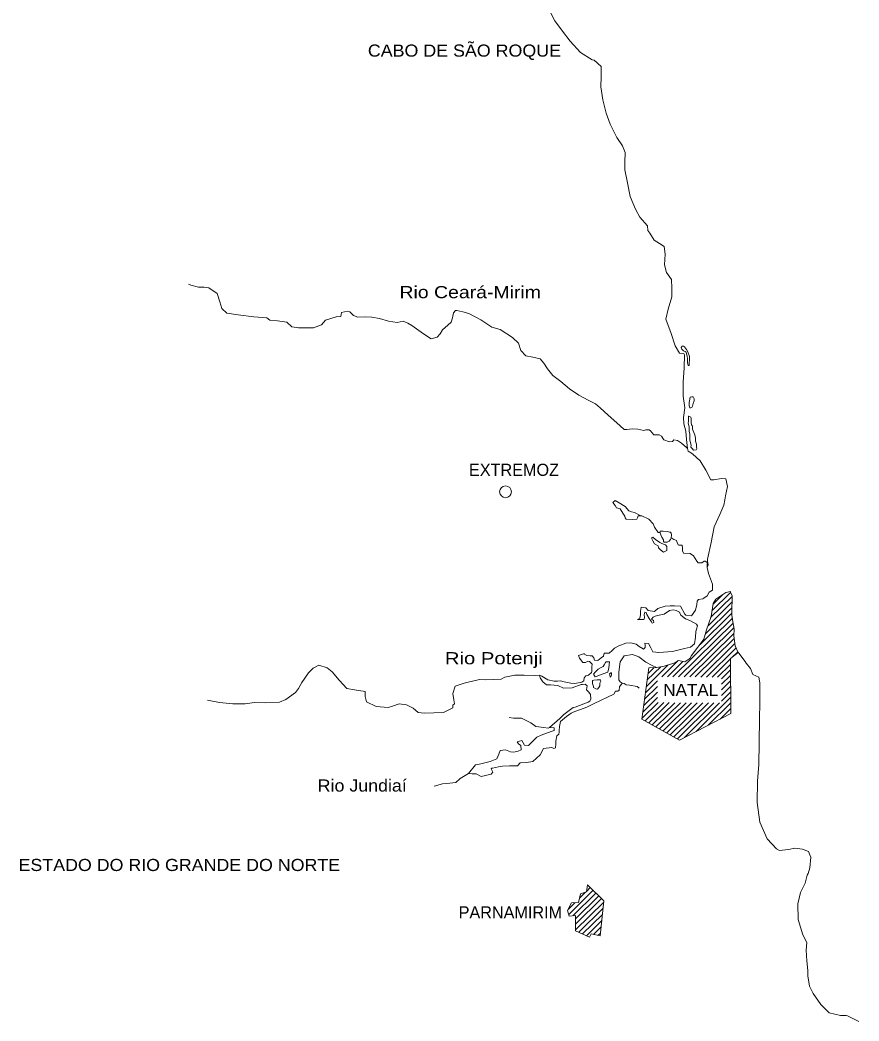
# Model space of a CAD drawing. Extents: x 47169 to 972804, y 7447977 to 9608469.
# Drawn here: x 881611 to 928782, y 9338655 to 9394921 of the extents above; entities that cross this region are included whole.
import ezdxf

# ---------------------------------------------------------------- set-up
doc = ezdxf.new("R2010")
doc.units = 0
doc.header["$LTSCALE"] = 270
doc.layers.add('1', color=7, linetype='Continuous', lineweight=13)
doc.layers.add('2', color=7, linetype='Continuous', lineweight=13)
doc.layers.add('3', color=7, linetype='Continuous')

msp = doc.modelspace()

# ---------------------------------------------------------------- linework, layer by layer
at = {"layer": '1'}
for p, q in [((920515.2, 9361716.3), (921563, 9362748.5)), ((920293.2, 9360874.7), (921657.1, 9362218.3)), ((920439.4, 9361330.2), (921650.3, 9362523)), ((920578.8, 9362090.3), (921119.4, 9362621.8)), ((920152.7, 9360424.7), (921631.6, 9361881.7)), ((918322.9, 9357999.9), (921664.2, 9361291)), ((919749.6, 9359717.3), (921637.3, 9361577)), ((918636.6, 9357997.8), (921701.2, 9361017.1)), ((918950.6, 9357995.7), (921743.8, 9360747.6)), ((919264.6, 9357993.6), (921751.8, 9360444)), ((919578.6, 9357991.5), (921767.6, 9360148.1)), ((919892.6, 9357989.4), (921800.1, 9359868.7)), ((920205.8, 9357987.3), (921869.5, 9359626.7)), ((921649.6, 9359098.6), (921967.9, 9359412.2)), ((917695.7, 9358004.1), (918621.3, 9358916.1)), ((918009.7, 9358002), (918886.2, 9358865.6)), ((920519.7, 9357985.2), (921560.2, 9359010.5)), ((916830.8, 9357463.4), (918058.2, 9358672.8)), ((916879.8, 9357823.1), (917638.2, 9358570.3)), ((916929.9, 9358183.9), (917271.7, 9358520.7)), ((920834.3, 9357983.1), (921561.4, 9358699.2)), ((921058.5, 9357893.4), (921561.6, 9358389)), ((916780.7, 9357102.6), (917459.1, 9357771)), ((921054.3, 9357266.4), (921564.1, 9357768.6)), ((921056.4, 9357579.9), (921562.8, 9358078.8)), ((916680.5, 9356382.1), (917455, 9357144.9)), ((916730.6, 9356741.8), (917457, 9357457.5)), ((921050.1, 9356639.6), (921565.4, 9357147)), ((921052.2, 9356953.8), (921564.2, 9357458.4)), ((916580.3, 9355660.4), (917486.6, 9356553.4)), ((916630.4, 9356021.2), (917452.9, 9356831.6)), ((916756.9, 9355523), (917800.6, 9356551.3)), ((916959.2, 9355410.8), (918114.6, 9356549.2)), ((919633.2, 9354933.2), (921565.6, 9356836.8)), ((917161.5, 9355298.7), (918428.6, 9356547.1)), ((917363.7, 9355186.6), (918742.2, 9356545)), ((917566, 9355074.4), (919056.1, 9356542.9)), ((917767.2, 9354962.3), (919369.9, 9356540.8)), ((917969.5, 9354850.2), (919683.4, 9356538.7)), ((918171.8, 9354738), (919997.4, 9356536.6)), ((918374.1, 9354625.9), (920311.4, 9356534.5)), ((918576.4, 9354513.8), (920624.6, 9356532.4)), ((918964.1, 9354585.4), (920939.1, 9356530.2)), ((920302.4, 9355281), (921566.8, 9356526.6)), ((920971.6, 9355628.8), (921568, 9356216.4)), ((912462.9, 9344648.6), (913835.3, 9346000.9)), ((913069.2, 9345557.4), (913408.6, 9345891.9)), ((913473.4, 9345955.7), (913675.5, 9346154.8)), ((912431.5, 9344929.1), (912811.2, 9345303.2)), ((912693.1, 9344564), (913994, 9345845.8)), ((912840.6, 9344399.1), (914152.7, 9345691.9)), ((912845.2, 9344092.2), (914311.4, 9345536.8)), ((912849.8, 9343785.3), (914428.8, 9345341.1)), ((913027.5, 9343648.9), (914391, 9344992.4)), ((913242, 9343548.9), (914353.1, 9344643.7)), ((913457.7, 9343450), (914315.3, 9344295)), ((913849.7, 9343524.9), (914277.4, 9343946.3)), ((914111.1, 9343471), (914239.6, 9343597.6))]:
    msp.add_line(p, q, dxfattribs=at)
for points in [[(914278.6, 9392316.1), (913891.1, 9392658.6), (913779.1, 9392677), (913120.1, 9393095.4), (912536.8, 9393729.3), (912105.2, 9394298.1), (911681.4, 9394882.3), (911438.8, 9395335.8), (911220, 9395668.3), (911112.1, 9395999.1), (911106.4, 9396152), (911151.8, 9396489.6)], [(917112.2, 9361250.3), (917222.6, 9361159.9), (917253, 9361063.3), (917157.3, 9361024), (917117.9, 9361097.4), (916992.5, 9361275.5), (916859.8, 9361511.2), (916821.8, 9361623.4), (916749.7, 9361632.7), (916699.8, 9361480.2), (916713.4, 9361343.8), (916696.1, 9361239.8), (916663.8, 9361232.2), (916575, 9361216.2), (916335.3, 9361220), (916464.6, 9361306.7), (916491.3, 9361483.8), (916493.7, 9361684.3), (916537.5, 9361925.5), (916801.2, 9361881.6), (916927.9, 9361734.6), (917287, 9361674.6), (917473.4, 9361840.6), (917891.5, 9361964.2), (918172.4, 9361992.2), (918413.2, 9361997.3), (918749.3, 9361977.3), (918998.2, 9361531.4), (919053.3, 9361466.8), (919372.7, 9361438.1), (919586.7, 9361749.1), (919670.9, 9362062), (919674.4, 9362254.8), (919763.7, 9362341.7), (920004.8, 9362386.6), (920060.5, 9362418.4), (920246.7, 9362544.6), (920362.3, 9362752.1), (920548.5, 9362878.2), (920545.1, 9363208.4), (920322.8, 9363814.8), (920239.5, 9364145.5), (920270.4, 9364619.5), (920468.5, 9365542.1), (920642, 9366432.8), (920949.5, 9367128.7), (921181.6, 9367647.9), (921233.5, 9367945.6), (921277.2, 9368177.9), (921397.2, 9368707.8), (921292.4, 9369135), (921060.5, 9369145.4), (920618.4, 9369079.7), (920458.5, 9369065.2), (920170.3, 9369624.3), (919849.7, 9370150.5), (919414.9, 9370526.7), (919177.3, 9370682.2), (919139.4, 9370827.6), (919075.1, 9371343.2), (919050.4, 9371818.6), (918927.6, 9372213.8), (918908.8, 9372568.4), (918982.4, 9373129.6), (918903.4, 9373782.7), (918899.6, 9374554.9), (918943.7, 9375374.4), (918962.9, 9376098.8), (918931.2, 9376178.8), (918699.3, 9376198), (918441.2, 9376611.8), (918220.4, 9377306.7), (917919.2, 9378106.3), (918048.3, 9378676), (918259.1, 9379357.1), (918265.6, 9379839), (918241, 9380329.9), (917950.5, 9380719.5), (917853.4, 9381163.2), (917886, 9381750.2), (917821.2, 9382193.7), (917574.7, 9382357.1), (917272.9, 9382554), (917014.5, 9382935.6), (916904.6, 9383098.1), (916892.9, 9383355.1), (916459.7, 9383835.4), (916209.5, 9384288.9), (915924.3, 9385000.9), (915767.2, 9385775.1), (915618.6, 9386500.6), (915616.8, 9386927.1), (915640.3, 9387481.9), (915478.3, 9387845.2), (915172.7, 9388315.7), (914798.9, 9389068.1), (914559.7, 9389691), (914371.3, 9390441.1), (914269.3, 9391174), (914278.5, 9391753.3), (914278.6, 9392316.1)], [(919139.4, 9370827.6), (919092, 9370884.4), (918799.6, 9371130.1), (918585.3, 9371293.2), (918362.5, 9371327.9), (918296.3, 9371224.2), (918136.4, 9371202), (917817.5, 9371319.2), (917684.5, 9371521.7), (917549.6, 9371595.7), (917405.4, 9371605.5), (917244.5, 9371607.7), (917063.9, 9371819.3), (916976.7, 9371893), (916792.4, 9371887.6), (916687.8, 9371840.6), (916353.2, 9371924.8), (916040.3, 9371936.8), (915872.7, 9371931.2), (915736, 9371901.1), (915575, 9371894.4), (915551.9, 9371927.8), (915172.4, 9372270.3), (914682.5, 9372711.1), (914224.6, 9373118.4), (913971.9, 9373347.1), (913558.1, 9373544.7), (913026.2, 9373841.7), (912502.4, 9374186.2), (912265.1, 9374390.5), (912012.3, 9374610.3), (911560.5, 9374930.1), (911262.2, 9375311.9), (911066.7, 9375635.5), (910854.1, 9375879.5), (910438.4, 9375965.2), (910047.1, 9376035.2), (909771.7, 9376351.6), (909642.2, 9376755.6), (909294.6, 9377073.5), (908611.6, 9377524.3), (908141.9, 9377659.1), (907515.2, 9378061.8), (906847.1, 9378416), (906512.6, 9378524.5), (906169, 9378585.3), (906104.6, 9378585.7), (905975.1, 9378466.9), (905931.1, 9378178.1), (905855.3, 9377945.9), (905660, 9377763.3), (905368.7, 9377501.5), (905228.6, 9377286.3), (905074.2, 9377086.8), (904728.6, 9377002.6), (904299.7, 9377273.3), (903642.4, 9377755.9), (903412.4, 9377888.1), (903156.7, 9377987.1), (902820, 9377919.5), (902324.4, 9377997.8), (901813.8, 9378149.4), (901390.3, 9378226.3), (901046.3, 9378230.6), (900605.7, 9378212.3), (900366.6, 9378311.2), (900161.5, 9378523), (900018.5, 9378557.1), (899688.5, 9378481.6), (899644.9, 9378255.9), (899380.7, 9378227.6), (898793.7, 9378058.4), (898565.6, 9377787.4), (898106.3, 9377624.1), (897673.5, 9377613.4), (897274, 9377618.1), (896890.5, 9377679.1), (896613.6, 9377940), (896094.7, 9378010.8), (895654.4, 9378056.6), (895479.9, 9378187.3), (894760, 9378237.1), (893872.9, 9378344.4), (893234.4, 9378449.1), (892957.4, 9378701), (892843.3, 9379088.3), (892705.1, 9379548.7), (892229.9, 9379860.6), (891973.7, 9379895.4), (891645.3, 9379899.6), (891223.3, 9380025.1), (891087.1, 9380066.9)], [(917585.9, 9366118.4), (917482.8, 9366119), (917278.2, 9366411.8), (917201.9, 9366606.1), (916957.2, 9366865.8), (916575.5, 9367047.8), (916511.2, 9367057.1), (916367, 9367059.1), (916325.1, 9366930.9), (916300.3, 9366866.8), (916068.2, 9366845.1), (915692.2, 9366866.4), (915629.4, 9366939.9), (915614.4, 9367028.6), (915504.6, 9367206.6), (915356.3, 9367441.3), (915157, 9367500.2), (915079.1, 9367638.1), (914937, 9367800.7), (915066.4, 9367911.8), (915297.6, 9367788.4), (915637.9, 9367566.8), (915835.1, 9367339.6), (915994.4, 9367273.2), (916169.5, 9367238.8), (916511.2, 9367057.1)], [(920239.5, 9364145.5), (920297.1, 9364289.1), (920275.7, 9364410), (920140.8, 9364492.9), (920084.3, 9364501), (919955, 9364414.4), (919730.9, 9364417), (919660.5, 9364507.2), (919472.6, 9364798.7), (919298.1, 9364929.4), (918914.4, 9364958.6), (918852, 9365088.6), (918854, 9365224.8), (918832.9, 9365394.5), (918648.7, 9365396.8), (918616.7, 9365413.6), (918554.2, 9365542.6), (918516.2, 9365663.6), (918421, 9365697.4), (918365.6, 9365714.4), (918261.8, 9365796), (918230.8, 9365796.2), (918181.4, 9365716.7), (918115.4, 9365628.5), (917994, 9365566.2), (917834.2, 9365568.3), (917794.5, 9365600.7), (917795.8, 9365632.9), (917788.5, 9365697.2), (917694.1, 9365859.5), (917640.6, 9365988.4), (917602.4, 9366086.1), (917585.9, 9366118.4), (917611.9, 9366182.5), (917779.5, 9366188), (918011.3, 9366176.5), (918123.2, 9366135.9), (918187.5, 9366134.3), (918218.2, 9366069.9), (918248.7, 9365981.1), (918230.8, 9365796.2)], [(923215.5, 9357655.5), (923155.6, 9357978.3), (922813.7, 9358128), (922675.1, 9358475.7), (922439.7, 9358776.4), (922384.7, 9358856.5), (922024, 9359336.5), (921984.3, 9359376.6), (921813.7, 9359748.9), (921749.7, 9360296.6), (921755.6, 9360675.5), (921690.6, 9361085.8), (921639.9, 9361472.8), (921630.7, 9361914.9), (921659.5, 9362244.9), (921648.4, 9362575.1), (921562.9, 9362736.3), (921564.5, 9362800.6), (921291.1, 9362740.4), (920740.4, 9362361.8), (920584.5, 9362122.4), (920462.1, 9361399.8), (920217.3, 9360639.2), (920057.3, 9360109.6), (919714.9, 9359672.1), (919363.3, 9359202.5), (919272.3, 9359025.8), (918981.5, 9358845), (918630.2, 9358921.5), (918364, 9358764.9), (917824.8, 9358602.3), (917391.6, 9358527.6), (917152.6, 9358635.6), (916803.2, 9358825.1), (916399.1, 9359128), (916040.5, 9359261.1), (915575, 9359171.1), (915354.3, 9358843.6), (915281.7, 9358265.8), (915276.4, 9357975.6), (915274.3, 9357831.6), (915361.2, 9357718), (915464, 9357651.9), (915316.1, 9357429.1), (915298.2, 9357252), (915232.4, 9357188.2), (915089.2, 9357190.2), (914998.3, 9357030.2), (913893.1, 9356498), (913482.3, 9356285.8), (912709.3, 9356006.2), (912603.6, 9355951.5), (912337.2, 9355761.7), (912004.7, 9355484.7), (911936.3, 9355203.8), (911924.9, 9354986.7), (911915.3, 9354882.6), (911898, 9354786.4), (911792, 9354682.9), (911731.1, 9354378.7), (911729, 9354225.8), (911717.6, 9354008.8), (911629.8, 9353977.2), (911510.3, 9354035.7), (911052.8, 9353968.9), (910863, 9353609), (910448.9, 9353237.3), (910095.8, 9353193.1), (909727.3, 9353165.6), (909588.6, 9352990.4), (909124.9, 9352996.8), (908747.6, 9352969.3), (908515.5, 9352939.8), (908170, 9352863.5), (908137.8, 9352864.8), (908105.5, 9352832.8), (908198.5, 9352646.2), (908101.3, 9352534.9), (907530.1, 9352390.2), (907252.7, 9352538.2), (907036.4, 9352540.8), (906820.3, 9352575.4), (907228.2, 9353044.6), (907524.8, 9353105.8), (908047.1, 9353235.3), (908417.5, 9353383.6), (908525.8, 9353655.4), (908609.2, 9353855.3), (908914.5, 9353892.1), (909192.3, 9353791.7), (909351.8, 9353757.4), (909617.4, 9353818.8), (909794.3, 9353905.2), (909766, 9354146.8), (909640.1, 9354236.3), (909560.9, 9354349.8), (909818.8, 9354426.7), (909966.8, 9354159.9), (910206.3, 9354140.6), (910662.1, 9354617.3), (910903.6, 9354726.5)], [(910903.6, 9354726.5), (911467.3, 9354921), (911644.2, 9354990.8), (911646.3, 9355135.9), (911414.5, 9355146.3), (911382.3, 9355146.5), (911959.2, 9355654.5), (912194.8, 9355884.4), (912713.3, 9356272.1), (912825.5, 9356294.6), (913558.5, 9356566.7), (913655.4, 9356629.2), (913697.3, 9356766.3), (913684.5, 9357006.8), (913598.9, 9357144.7), (913456.6, 9357275.2), (913508, 9357492.1), (913381, 9357582.6), (913236.6, 9357568.1), (913164.5, 9357560.8), (912649.7, 9357390.2), (912176.8, 9357364.6), (911842.8, 9357514.1), (911443.5, 9357543.3), (911219.5, 9357553.6), (911013.1, 9357717.8), (910864.8, 9357944.8), (910819.2, 9358097.9), (910946.4, 9358031.8), (911286.7, 9357826.8), (911646.8, 9357749.1), (911838.8, 9357754.5), (912007.5, 9357768.9), (912214.7, 9357726.6), (912573.6, 9357641.1), (912813.2, 9357629.6), (913206.5, 9357705.6), (913320.1, 9357775.8), (913331.2, 9357945.2), (913420.8, 9358064.2), (913565.2, 9358094.3), (913743.7, 9358237.2), (913753, 9358309.1), (913756.9, 9358558.3), (913774.6, 9358718.8), (913632.4, 9358866), (913544.9, 9358883.2), (913400.2, 9358812.1), (913255.9, 9358814.2), (913066.6, 9359042.5), (913021, 9359195.7), (913295.7, 9359296.9), (913343.4, 9359295.5), (913374.2, 9359255.4), (913478.1, 9359197.1), (913662.2, 9359179.3), (913782.1, 9359185.2), (913876.8, 9359071.6), (913914.7, 9358942.8), (914089.9, 9358916.2), (914292.8, 9359066.6), (914422.1, 9359153.3), (914456.5, 9359330.3), (914728.3, 9359326.3), (914906.9, 9359476.9), (915037.6, 9359620), (915271.5, 9359745.9), (915666.3, 9359892.8), (915962.7, 9359905.3), (916249.6, 9359829.2), (916431.8, 9359698.3), (916638.4, 9359567.3), (916670.5, 9359550.5), (916752.1, 9359646.3), (916754, 9359774.8), (916739.2, 9359888), (916946.7, 9359876.6), (917071.5, 9359625.4), (917188.7, 9359398.6), (917532.5, 9359370.9), (918294.1, 9359424.5), (918976.5, 9359601.7), (919306.5, 9359669.3), (919525.3, 9359859.5), (919595.4, 9360229), (919607.5, 9360542.5), (919649.5, 9360686.2), (919708.5, 9360870.8), (919654.7, 9360967.6), (919265.4, 9361157.4), (919026.4, 9361257.6), (918773.7, 9361469.8), (918687.1, 9361632.1), (918504.7, 9361730.8), (918337.3, 9361765.1), (918120.8, 9361735.5), (917820.8, 9361522.6), (917547.5, 9361461.3), (917315.2, 9361408.5), (917201.6, 9361345), (917112.2, 9361250.3)], [(921984.3, 9359376.6), (921560.3, 9359023.8), (921568.4, 9355939.4), (918698, 9354446.5), (916575.6, 9355623.9), (916974.2, 9358501.6), (917391.6, 9358527.6)], [(910819.2, 9358097.9), (910530.6, 9358077.7), (909953.7, 9358084.8), (909433.4, 9358091.5), (908863.6, 9357986.6), (908662, 9357868.3), (907773.2, 9357839.8), (907452.5, 9357843), (906737, 9357675.9), (906584.7, 9357637), (906077.8, 9357475.2), (905952, 9357058.5), (906010.7, 9356703.6), (906047, 9356486.3), (905941, 9356399.4), (905939, 9356254.3), (905414.8, 9356004.1), (904326.2, 9355953.5), (904005.8, 9355989.9), (903721.2, 9356234.3), (903339.7, 9356431.8), (902932.9, 9356477.6), (902562.7, 9356353.7), (902304.7, 9356268.9), (901641.7, 9356325.2), (901085.5, 9356598), (901025.2, 9356887.5), (901021.5, 9357177.7), (900414.2, 9357273.5), (899992, 9357343.8), (899557.8, 9357807.3), (899157.1, 9358287.3), (898887.8, 9358507.2), (898409.5, 9358658.6), (898086.8, 9358493.4), (897835.5, 9358223.7), (897459.3, 9357688.8), (897269.7, 9357353.3), (897106.3, 9357122.9), (896548, 9356719.9), (896193.2, 9356571.5), (895432, 9356533.1), (894799.8, 9356548.2), (894262.5, 9356482.9), (893582.6, 9356491.6), (892830.9, 9356565), (892160.7, 9356694.4)], [(915464, 9357651.9), (915583.7, 9357634.5), (915695.2, 9357552.9), (915878.1, 9357526.2), (916310.4, 9357455.8), (916420.7, 9357366.4)], [(928781.6, 9338630.3), (928138.2, 9338945.1), (928066.2, 9338953.4), (927946.4, 9338963.1), (927745.6, 9338957.8), (927107.7, 9339111.9), (926627.3, 9339583.9), (926196.8, 9340201.8), (925994.4, 9340614.3), (925907.4, 9341186.6), (925904.1, 9341500.2), (925856.8, 9342040.1), (925809.8, 9342627.6), (925840.6, 9343061.7), (925622.8, 9343498.6), (925355.9, 9344363.6), (925337.6, 9345247.8), (925491.8, 9345881.6), (925748.4, 9346409.4), (925866.9, 9346858.4), (925925.2, 9346945.6), (926026.1, 9347258.4), (926066.9, 9347868.6), (926013.4, 9347998.6), (925951.5, 9348184.1), (925601.8, 9348317.2), (925170.6, 9348371.1), (924825, 9348296), (924319.8, 9348238.5), (924145.1, 9348328.3), (923625.3, 9348899.1), (923199, 9349821.6), (923063.4, 9350932.7), (923082.7, 9352139.1), (923152.3, 9353071.4), (923163.9, 9354294.5), (923184.3, 9355661.5), (923197.8, 9356513.4), (923208, 9357205.8), (923215.5, 9357655.5)], [(911382.3, 9355146.5), (911310, 9355115.9), (911070.5, 9355143), (910615, 9355204.7), (910330.1, 9355418.2), (909805.9, 9355674.2), (909357.8, 9355679.3), (909109.5, 9355723)], [(906820.3, 9352575.4), (906360.1, 9352276), (906115.8, 9352053.8), (905771.7, 9352026.2), (905363.2, 9351991.2), (904896.4, 9351852.5)]]:
    msp.add_lwpolyline(points, dxfattribs=at)
for points in [[(919120.9, 9376000.3), (919060.3, 9376242.2), (919005.2, 9376291.3), (918910, 9376331.8), (918830.6, 9376413.2), (918792.4, 9376510.9), (918841.7, 9376582.6), (918906.1, 9376582.2), (918969.1, 9376540.8), (919086.9, 9376393.8), (919157.1, 9376272.6), (919257.4, 9375998.3), (919246.3, 9375828.8), (919234.9, 9375604), (919234.3, 9375507.7), (919169.8, 9375492.6), (919147.5, 9375653.3), (919143.6, 9375894.9)], [(919226.3, 9373432.7), (919252.3, 9373504.5), (919262, 9373633), (919294.8, 9373729.2), (919391.5, 9373736.3), (919455.8, 9373734.8), (919518.4, 9373630.2), (919516.5, 9373509.5), (919450.1, 9373373.6), (919423.6, 9373213.2), (919391, 9373149.1), (919326.4, 9373125.2), (919262, 9373119), (919239.4, 9373231)], [(919333, 9370906.1), (919350.4, 9371025.6), (919274.6, 9371300.9), (919276.8, 9371477), (919280.1, 9371646.5), (919242.3, 9371807.4), (919236.7, 9371960.3), (919229.6, 9372056.7), (919185.3, 9372250.9), (919187.3, 9372379.4), (919188, 9372492.4), (919191.2, 9372645.2), (919222.3, 9372643.9), (919318.5, 9372594.6), (919341.4, 9372522.4), (919354.5, 9372320.7), (919367.8, 9372152.2), (919400, 9372152), (919430.4, 9372054.3), (919411.8, 9371925.9), (919489.3, 9371731.5), (919559.5, 9371602.6), (919580.5, 9371417.4), (919593.8, 9371247.8), (919639.4, 9371086.9), (919653.9, 9370926.2), (919659.9, 9370828.6), (919635.1, 9370764.5), (919474, 9370743.4), (919395.8, 9370832.6)], [(917288.8, 9365478.9), (917186.6, 9365640.2), (917133.1, 9365762.4), (917125.7, 9365826.7), (917190.2, 9365841.8), (917332.6, 9365726.7), (917585.6, 9365555.6), (917625.4, 9365538.7), (917832.3, 9365439.8), (917912, 9365413.8), (917982.4, 9365317), (917980.6, 9365211.8), (917979.9, 9365107.6), (917786.2, 9365013.6), (917627.2, 9365136.5), (917509.2, 9365242.6), (917486.6, 9365355.7)], [(914293.2, 9358523.1), (914397.2, 9358582.9), (914462.2, 9358670), (914520.8, 9358814.7), (914560.9, 9358837.7), (914754, 9358835.3), (914724, 9358497.7), (914664.8, 9358265.4), (914189.8, 9358086.9), (914068.5, 9358032.3), (913956.2, 9357993.1), (913861.8, 9358146.6), (913944.7, 9358266.8), (914123.2, 9358425.2)], [(913859, 9357391.1), (913851.7, 9357463.2), (913790.6, 9357617.6), (913792.9, 9357793.7), (913872.9, 9357817.6), (914057.2, 9357830.7), (914241.4, 9357836.2), (914265.3, 9357764), (914206.8, 9357635.9), (914212.5, 9357490.7), (914163.1, 9357395.8), (914081.5, 9357315.5), (913977.2, 9357317.2)], [(914788.3, 9357982.1), (914774.6, 9358103), (914759.5, 9358167.3), (914824.3, 9358231.1), (914872, 9358230.8), (914871.8, 9358198.7), (914870.1, 9358102.3), (914837.3, 9358013.9)], [(914223, 9343448.1), (913720.1, 9343551.2), (913636.8, 9343366.8), (912850.6, 9343731), (912838.5, 9344576.3), (912494.4, 9344547.6), (912395.6, 9344862.9), (912625.8, 9345286.7), (913018.8, 9345321.8), (913121.8, 9345803), (913467.5, 9345910.3), (913522.3, 9346304.3), (914437.1, 9345415.2)]]:
    msp.add_lwpolyline(points, close=True, dxfattribs=at)
at = {"layer": '2'}
msp.add_circle((908908.7, 9368400.2), 332.4, dxfattribs=at)

# ---------------------------------------------------------------- texts
at = {"layer": '3'}
for s, height, width, p in [('CABO DE SÃO ROQUE', 681.3, 1.1, (901169.1, 9392862)), ('Rio Ceará-Mirim', 681.2, 1.2, (902944.9, 9379284)), ('Rio Potenji', 681, 1.25, (905498.7, 9358706.1)), ('NATAL', 681, 1.05, (917781.4, 9356925.3)), ('Rio Jundiaí', 680.8, 1.1, (898347.8, 9351549.9)), ('ESTADO DO RIO GRANDE DO NORTE', 680.7, 1.1, (881529.3, 9347083.9))]:
    msp.add_text(s, height=height, dxfattribs=dict(at, width=width)).set_placement(p)
for s, height, p in [('EXTREMOZ', 681.1, (906854, 9369296.8)), ('PARNAMIRIM', 680.8, (906273.1, 9344420.8))]:
    msp.add_text(s, height=height, dxfattribs=at).set_placement(p)

doc.saveas('drawing.dxf')
